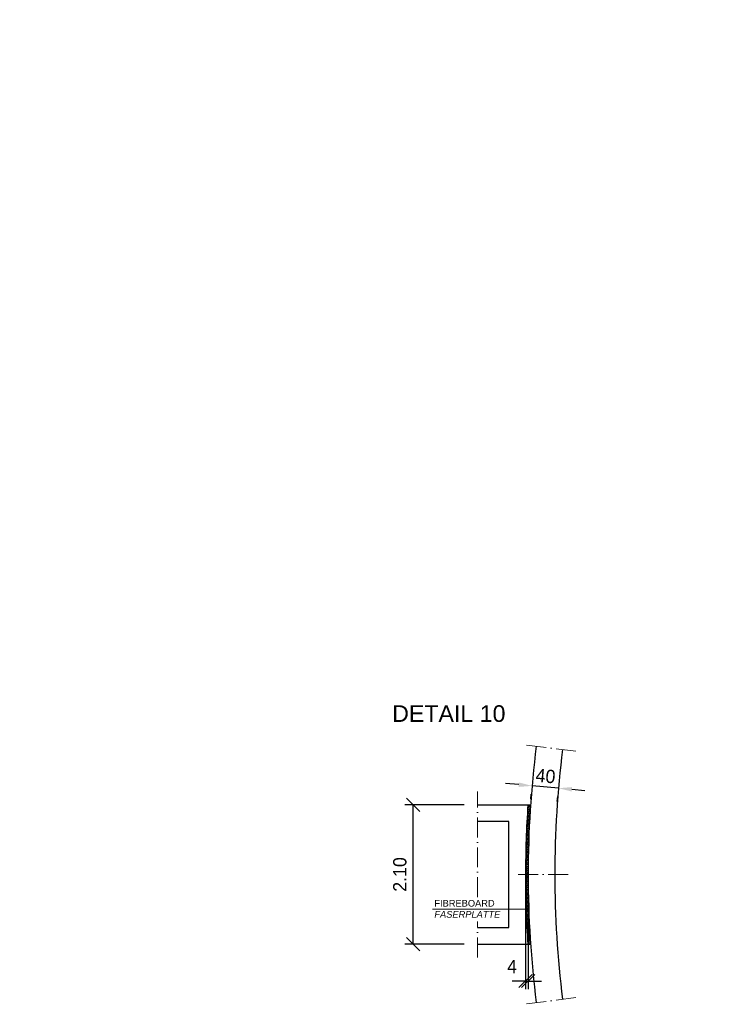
# Model space of a CAD drawing. Header units: millimetres. Extents: x -3395 to 5934498, y -177084 to 63013.
# Tile 603 of 652: x 233127 to 243549, y 32975 to 47799. Entities that reach past the tile are written whole.
import ezdxf

# ---------------------------------------------------------------- set-up
doc = ezdxf.new("R2010")
doc.units = ezdxf.units.MM
doc.linetypes.add('ACAD_ISO10W100', pattern=[18, 12, -3, 0, -3])
doc.layers.add('Bemaßung', color=7, linetype='Continuous', lineweight=9)
doc.layers.add('Beschriftung', color=7, linetype='Continuous', lineweight=9)
doc.styles.add('LBB3.5M1000', font='isocp.shx', dxfattribs={"height": 3.5})
doc.dimstyles.new('DIN', dxfattribs={"dimtxt": 2.5, "dimasz": 2.5, "dimexe": 1.25, "dimexo": 0.625, "dimtad": 1, "dimtih": 1, "dimdec": 4, "dimdsep": 46, "dimlunit": 6, "dimtxsty": 'Standard', "dimcen": 2.5, "dimadec": 0, "dimazin": 0, "dimtfac": 1, "dimtdec": 4, "dimtmove": 0, "dimatfit": 3, "dimfxl": 0, "dimtvp": 1, "dimtolj": 1, "dimtzin": 0, "dimarcsym": 0})

# ---------------------------------------------------------------- blocks, each defined once
blk = doc.blocks.new('_Oblique')
at = {"color": 0, "linetype": 'ByBlock', "lineweight": -2}
blk.add_line((-0.5, -0.5), (0.5, 0.5), dxfattribs=at)
blk = doc.blocks.new('*D332')
at = {"layer": 'Bemaßung', "color": 0, "lineweight": -2, "transparency": 16777216}
for p, q in [((239823, 35980), (238931, 35980)), ((239056, 33880), (239056, 35980)), ((239823, 33880), (238931, 33880))]:
    blk.add_line(p, q, dxfattribs=at)
at = {"layer": 'DEFPOINTS', "color": 0, "transparency": 16777216}
for p in [(239056, 35980), (240023, 35980), (240023, 33880)]:
    blk.add_point(p, dxfattribs=at)
at = {"layer": 'Bemaßung', "color": 0, "lineweight": -2, "transparency": 16777216, "xscale": 200, "yscale": 200, "zscale": 200}
for p, rotation in [((239056, 35980), 90), ((239056, 33880), 270)]:
    blk.add_blockref('_Oblique', p, dxfattribs=dict(at, rotation=rotation))
at = {"layer": 'Bemaßung', "color": 0, "transparency": 16777216, "insert": (238856, 34930), "char_height": 200, "attachment_point": 5, "rotation": 90}
blk.add_mtext('\\A1;2.10', dxfattribs=at)
blk = doc.blocks.new('*D333')
at = {"layer": 'Bemaßung', "color": 0, "lineweight": -2, "transparency": 16777216}
for p, q in [((240648, 36282), (240449, 36299)), ((241246, 36229), (240847, 36264)), ((241445, 36212), (241644, 36195)), ((240830, 36065), (240836, 36140)), ((241228, 36030), (241235, 36105))]:
    blk.add_line(p, q, dxfattribs=at)
at = {"layer": 'Bemaßung', "color": 0, "transparency": 16777216}
for points in [[(240651, 36315), (240645, 36248), (240847, 36264)], [(241448, 36245), (241442, 36179), (241246, 36229)]]:
    blk.add_solid(points, dxfattribs=at)
at = {"layer": 'DEFPOINTS', "color": 0, "transparency": 16777216}
for p in [(240847, 36264), (240847, 36264), (241246, 36229)]:
    blk.add_point(p, dxfattribs=at)
at = {"layer": 'Bemaßung', "color": 0, "transparency": 16777216, "insert": (241051, 36411), "char_height": 200, "attachment_point": 5, "rotation": 355.005}
blk.add_mtext('\\A1;40', dxfattribs=at)
blk = doc.blocks.new('*D737')
at = {"layer": 'Bemaßung', "color": 0, "lineweight": -2, "transparency": 16777216}
for p, q in [((240749, 34830), (240749, 33201)), ((240789, 34830), (240789, 33201)), ((240749, 33326), (240549, 33326)), ((240749, 33326), (240789, 33326)), ((240789, 33326), (240989, 33326))]:
    blk.add_line(p, q, dxfattribs=at)
at = {"layer": 'DEFPOINTS', "color": 0, "transparency": 16777216}
for p in [(240749, 34930), (240789, 34930), (240789, 33326)]:
    blk.add_point(p, dxfattribs=at)
at = {"layer": 'Bemaßung', "color": 0, "lineweight": -2, "transparency": 16777216, "xscale": 200, "yscale": 200, "zscale": 200}
blk.add_blockref('_Oblique', (240749, 33326), dxfattribs=at)
at = {"layer": 'Bemaßung', "color": 0, "lineweight": -2, "transparency": 16777216, "xscale": 200, "yscale": 200, "zscale": 200, "rotation": 180}
blk.add_blockref('_Oblique', (240789, 33326), dxfattribs=at)
at = {"layer": 'Bemaßung', "color": 0, "transparency": 16777216, "insert": (240546, 33544), "char_height": 200, "attachment_point": 5}
blk.add_mtext('\\A1;4', dxfattribs=at)

msp = doc.modelspace()

# ---------------------------------------------------------------- hatches: boundary and pattern name
at = {"lineweight": 5}
h = msp.add_hatch(dxfattribs=at)
h.set_pattern_fill('NET3', color=0, scale=10)
h.paths.add_polyline_path([(240825.19079, 35979.89817), (240785.09681, 35979.89817, 0.0170992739), (240749.17784, 34929.89817), (240789.17784, 34929.89817, -0.0171439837)])
h = msp.add_hatch(dxfattribs=at)
h.set_pattern_fill('NET3', color=0, scale=10)
h.paths.add_polyline_path([(240825.19079, 33879.89817), (240785.09681, 33879.89817, -0.0170992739), (240749.17784, 34929.89817), (240789.17784, 34929.89817, 0.0171439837)])

# ---------------------------------------------------------------- linework, layer by layer
at = {"linetype": 'ACAD_ISO10W100', "lineweight": 18, "ltscale": 25}
for p, q in [((241506.3616, 36783.90191), (240712.72812, 36884.62877)), ((240023.09851, 34587.89252), (240023.09851, 36179.89817)), ((241389.17784, 34929.89817), (240589.17784, 34929.89817)), ((240023.09851, 33679.89817), (240023.09851, 34221.4092)), ((241506.3616, 33075.89443), (240712.72812, 32975.16757))]:
    msp.add_line(p, q, dxfattribs=at)
for p, q in [((240023.09851, 35979.89817), (240825.19079, 35979.89817)), ((240023.09851, 33879.89817), (240825.19079, 33879.89817))]:
    msp.add_line(p, q)
at = {"lineweight": 5}
msp.add_line((239345.09427, 34407.74141), (240781.2675, 34407.74141), dxfattribs=at)
msp.add_lwpolyline([(240023.09851, 34129.89817), (240499.17784, 34129.89817), (240499.17784, 35729.89817), (240023.09851, 35729.89817)])
for radius, start, end in [(15325, 172.766772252, 180), (14925, 172.766772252, 180), (15365, 176.081516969, 180), (15365, 180, 183.918483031), (15325, 180, 187.233227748), (14925, 180, 187.233227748)]:
    msp.add_arc((256114.17784, 34929.89817), radius, start, end)

# ---------------------------------------------------------------- texts
at = {"layer": 'Beschriftung', "attachment_point": 1, "style": 'LBB3.5M1000'}
for s, insert, char_height, width in [('\\pi584.99;{\\fArial|b0|i0|c0|p34;\\C3;5000m³ Behälter}', (36821.40917, 60857.41864), 10000, 104062.1937986), ('{\\fArial|b0|i0|c0|p34;DETAIL 10}', (238739.00261, 37477.14476), 250, 1728.7821425), ('{\\fArial|b0|i0|c0|p34;FIBREBOARD\\P\\fArial|b0|i1|c0|p34;FASERPLATTE}', (239375.61804, 34546.5154), 100, 973.5664299)]:
    msp.add_mtext(s, dxfattribs=dict(at, insert=insert, char_height=char_height, width=width))

# ---------------------------------------------------------------- dimensions: what is measured, and where the dimension line sits
at = {"layer": 'Bemaßung'}
dim = msp.add_linear_dim(base=(240847.37665, 36264.21696), p1=(241245.8576, 36229.38972), p2=(240847.37665, 36264.21696), angle=175.005040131, text='40', dimstyle='DIN', override={"dimscale": 100, "dimtxt": 2, "dimasz": 2, "dimexo": 2, "dimgap": 1, "dimtih": 0, "dimsah": 1, "dimtmove": 2}, dxfattribs=at)
dim.commit()
dim.dimension.update_dxf_attribs({"geometry": '*D333', "text_midpoint": (241050.64845, 36410.84396), "dimtype": 161})
dim = msp.add_linear_dim(base=(239056.1736, 35979.89817), p1=(240023.09851, 33879.89817), p2=(240023.09851, 35979.89817), angle=90, text='2.10', dimstyle='DIN', override={"dimscale": 100, "dimtxt": 2, "dimasz": 2, "dimexo": 2, "dimgap": 1, "dimtih": 0, "dimblk1": 'Oblique', "dimblk2": 'Oblique', "dimsah": 1, "dimtmove": 2}, dxfattribs=at)
dim.commit()
dim.dimension.update_dxf_attribs({"geometry": '*D332', "text_midpoint": (238856.1736, 34929.89817)})
dim = msp.add_linear_dim(base=(240789.17784, 33325.66073), p1=(240749.17784, 34929.89817), p2=(240789.17784, 34929.89817), text='4', dimstyle='DIN', override={"dimscale": 100, "dimtxt": 2, "dimasz": 2, "dimexo": 1, "dimgap": 1, "dimtih": 0, "dimblk1": 'Oblique', "dimblk2": 'Oblique', "dimsah": 1, "dimtmove": 2}, dxfattribs=at)
dim.commit()
dim.dimension.update_dxf_attribs({"geometry": '*D737', "text_midpoint": (240545.84238, 33543.95629), "dimtype": 160})

doc.saveas('drawing.dxf')
